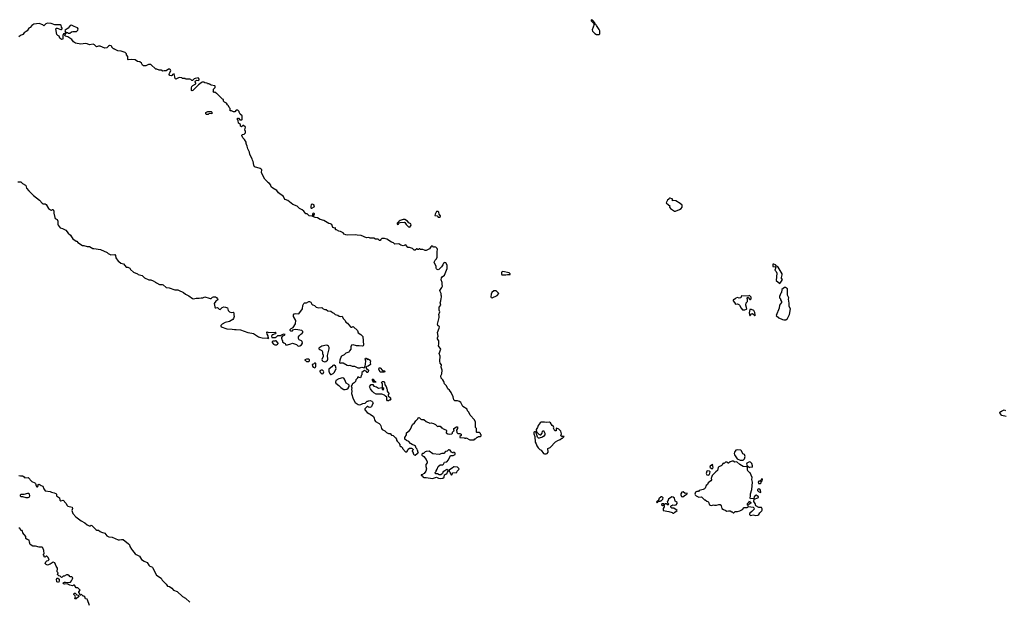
# Model space of a CAD drawing. Extents: x 2029662 to 2246637, y 225654 to 401419.
# Tile 257 of 349: x 2152204 to 2171081, y 358561 to 369698. Entities that reach past the tile are written whole.
import ezdxf

# ---------------------------------------------------------------- set-up
doc = ezdxf.new("R2010")
doc.units = 0

msp = doc.modelspace()

# ---------------------------------------------------------------- linework, layer by layer
at = {"layer": '0CON20XD'}
for points in [[(2160242, 363482), (2160241, 363535), (2160216, 363575), (2160214, 363595), (2160228, 363625), (2160217, 363697), (2160249, 363781), (2160250, 363805), (2160220, 363835), (2160216, 363855), (2160247, 363987), (2160247, 364013), (2160238, 364045), (2160257, 364095), (2160247, 364127), (2160247, 364183), (2160278, 364225), (2160264, 364264), (2160280, 364305), (2160281, 364349), (2160292, 364375), (2160292, 364395), (2160283, 364417), (2160287, 364447), (2160262, 364482), (2160257, 364503), (2160300, 364560), (2160308, 364585), (2160302, 364618), (2160303, 364655), (2160286, 364706), (2160291, 364745), (2160304, 364766), (2160347, 364795), (2160399, 364925), (2160402, 364985), (2160383, 365025), (2160372, 365035), (2160355, 365039), (2160329, 365025), (2160317, 364995), (2160288, 364955), (2160237, 364905), (2160225, 364902), (2160208, 364908), (2160195, 364918), (2160189, 364935), (2160190, 364965), (2160152, 365045), (2160168, 365085), (2160196, 365114), (2160209, 365145), (2160206, 365254), (2160212, 365292), (2160205, 365310), (2160182, 365332), (2160162, 365338), (2160135, 365330), (2160128, 365348), (2160105, 365358), (2160085, 365340), (2160059, 365301), (2159995, 365270), (2159975, 365270), (2159965, 365280), (2159935, 365288), (2159885, 365290), (2159875, 365300), (2159865, 365300), (2159855, 365290), (2159835, 365290), (2159825, 365300), (2159815, 365300), (2159785, 365280), (2159765, 365280), (2159737, 365307), (2159675, 365330), (2159645, 365330), (2159605, 365380), (2159555, 365360), (2159513, 365373), (2159475, 365400), (2159395, 365390), (2159370, 365415), (2159335, 365430), (2159245, 365490), (2159195, 365500), (2159145, 365500), (2159122, 365478), (2159120, 365465), (2159105, 365460), (2159075, 365490), (2159025, 365488), (2158996, 365506), (2158925, 365508), (2158895, 365518), (2158854, 365514), (2158748, 365558), (2158675, 365563), (2158635, 365573), (2158485, 365568), (2158455, 365571), (2158426, 365586), (2158405, 365612), (2158355, 365638), (2158325, 365642), (2158275, 365670), (2158265, 365670), (2158260, 365675), (2158258, 365708), (2158245, 365700), (2158205, 365712), (2158188, 365768), (2158163, 365783), (2158131, 365789), (2158035, 365847), (2157965, 365866), (2157915, 365896), (2157871, 365901), (2157822, 365922), (2157820, 365930), (2157835, 365938), (2157856, 365965), (2157856, 365975), (2157845, 365984), (2157825, 365979), (2157816, 365965), (2157820, 365930), (2157805, 365928), (2157755, 365938), (2157715, 365972), (2157690, 365975), (2157653, 366023), (2157621, 366051), (2157565, 366078), (2157525, 366122), (2157442, 366152), (2157345, 366228), (2157295, 366248), (2157272, 366272), (2157259, 366309), (2157167, 366377), (2157135, 366422), (2157058, 366465), (2157028, 366495), (2157017, 366527), (2156996, 366556), (2156964, 366574), (2156955, 366590), (2156905, 366642), (2156878, 366685), (2156842, 366765), (2156843, 366815), (2156832, 366832), (2156814, 366844), (2156705, 366878), (2156691, 366905), (2156677, 366975), (2156664, 367004), (2156662, 367032), (2156614, 367115), (2156609, 367155), (2156578, 367218), (2156567, 367275), (2156549, 367305), (2156543, 367325), (2156547, 367347), (2156513, 367403), (2156482, 367435), (2156462, 367475), (2156472, 367498), (2156505, 367502), (2156530, 367525), (2156533, 367555), (2156520, 367585), (2156530, 367635), (2156495, 367670), (2156482, 367668), (2156455, 367640), (2156440, 367655), (2156438, 367688), (2156400, 367715), (2156390, 367765), (2156380, 367775), (2156382, 367808), (2156398, 367808), (2156425, 367780), (2156465, 367780), (2156470, 367785), (2156468, 367815), (2156472, 367825), (2156470, 367855), (2156432, 367885), (2156410, 367925), (2156410, 367935), (2156385, 367960), (2156355, 367960), (2156328, 367932), (2156305, 367930), (2156265, 367950), (2156243, 367953), (2156230, 367965), (2156240, 367975), (2156240, 367995), (2156220, 368015), (2156210, 368045), (2156190, 368065), (2156169, 368099), (2156130, 368115), (2156110, 368135), (2156110, 368165), (2156092, 368172), (2155985, 368280), (2155975, 368280), (2155948, 368308), (2155925, 368300), (2155912, 368312), (2155920, 368325), (2155920, 368365), (2155952, 368398), (2155952, 368422), (2155945, 368430), (2155875, 368440), (2155858, 368458), (2155845, 368460), (2155835, 368470), (2155805, 368470), (2155795, 368480), (2155755, 368488), (2155735, 368498), (2155705, 368497), (2155685, 368490), (2155631, 368449), (2155522, 368342), (2155505, 368333), (2155498, 368338), (2155499, 368391), (2155506, 368414), (2155524, 368436), (2155578, 368465), (2155582, 368475), (2155570, 368505), (2155574, 368526), (2155595, 368537), (2155635, 368534), (2155646, 368544), (2155647, 368555), (2155635, 368578), (2155625, 368582), (2155565, 368572), (2155547, 368563), (2155515, 368530), (2155505, 368530), (2155485, 368550), (2155465, 368560), (2155385, 368560), (2155375, 368570), (2155325, 368570), (2155315, 368580), (2155263, 368587), (2155198, 368558), (2155183, 368573), (2155168, 368658), (2155135, 368650), (2155125, 368630), (2155105, 368622), (2155085, 368630), (2155070, 368645), (2155075, 368670), (2155099, 368715), (2155096, 368735), (2155085, 368746), (2155054, 368746), (2155015, 368718), (2154975, 368720), (2154945, 368712), (2154917, 368727), (2154878, 368728), (2154835, 368748), (2154815, 368750), (2154715, 368840), (2154674, 368836), (2154625, 368810), (2154575, 368810), (2154557, 368827), (2154536, 368866), (2154505, 368892), (2154465, 368898), (2154416, 368926), (2154345, 368932), (2154285, 368930), (2154280, 368935), (2154280, 368995), (2154250, 369025), (2154250, 369045), (2154229, 369069), (2154146, 369096), (2154083, 369103), (2154022, 369132), (2154015, 369140), (2154005, 369140), (2153972, 369172), (2153970, 369185), (2153960, 369195), (2153925, 369200), (2153905, 369192), (2153875, 369160), (2153835, 369150), (2153745, 369188), (2153715, 369188), (2153678, 369178), (2153640, 369215), (2153615, 369228), (2153545, 369218), (2153495, 369238), (2153465, 369240), (2153375, 369227), (2153275, 369248), (2153238, 369275), (2153202, 369315), (2153125, 369368), (2153083, 369383), (2153070, 369395), (2153070, 369405), (2153080, 369415), (2153080, 369440), (2153095, 369440), (2153105, 369450), (2153125, 369450), (2153135, 369440), (2153165, 369440), (2153200, 369465), (2153225, 369473), (2153295, 369473), (2153317, 369495), (2153324, 369525), (2153315, 369543), (2153246, 369566), (2153195, 369593), (2153173, 369587), (2153130, 369535), (2153078, 369495), (2153072, 369485), (2153080, 369465), (2153080, 369440), (2153042, 369425), (2153032, 369395), (2153029, 369325), (2153005, 369317), (2152973, 369345), (2152963, 369383), (2152935, 369397), (2152919, 369415), (2152894, 369525), (2152904, 369536), (2152924, 369536), (2152995, 369510), (2153005, 369510), (2153015, 369520), (2153018, 369535), (2153008, 369555), (2153000, 369595), (2152985, 369602), (2152948, 369602), (2152875, 369600), (2152805, 369627), (2152735, 369629), (2152705, 369620), (2152665, 369580), (2152648, 369598), (2152575, 369626), (2152475, 369612), (2152434, 369585), (2152405, 369548), (2152376, 369534), (2152345, 369483), (2152290, 369445), (2152267, 369415), (2152222, 369398), (2152185, 369370)], [(2163315, 369412), (2163328, 369425), (2163328, 369485), (2163315, 369510), (2163260, 369585), (2163255, 369600), (2163232, 369622), (2163230, 369635), (2163212, 369652), (2163208, 369668), (2163192, 369672), (2163188, 369688), (2163162, 369698), (2163160, 369675), (2163208, 369628), (2163210, 369615), (2163220, 369605), (2163180, 369505), (2163186, 369476), (2163228, 369435), (2163265, 369412), (2163315, 369412)], [(2155785, 367880), (2155770, 367895), (2155775, 367918), (2155810, 367935), (2155835, 367940), (2155875, 367940), (2155890, 367925), (2155890, 367895), (2155885, 367890), (2155835, 367900), (2155815, 367882), (2155785, 367880)], [(2152165, 366590), (2152225, 366590), (2152258, 366555), (2152313, 366525), (2152323, 366515), (2152337, 366465), (2152377, 366415), (2152467, 366327), (2152585, 366237), (2152635, 366178), (2152655, 366168), (2152695, 366167), (2152712, 366155), (2152755, 366078), (2152795, 366050), (2152815, 366047), (2152835, 366056), (2152848, 366055), (2152860, 366025), (2152858, 365985), (2152877, 365905), (2152887, 365887), (2152920, 365865), (2152933, 365835), (2152932, 365775), (2152940, 365755), (2152980, 365705), (2153025, 365693), (2153089, 365659), (2153130, 365605), (2153178, 365565), (2153194, 365534)], [(2164775, 366024), (2164855, 366056), (2164884, 366075), (2164904, 366105), (2164902, 366142), (2164868, 366175), (2164785, 366222), (2164735, 366230), (2164722, 366222), (2164720, 366255), (2164715, 366260), (2164705, 366260), (2164677, 366277), (2164663, 366277), (2164650, 366265), (2164650, 366255), (2164622, 366235), (2164600, 366185), (2164640, 366145), (2164668, 366128), (2164663, 366105), (2164678, 366075), (2164758, 366025), (2164775, 366024)], [(2157795, 366080), (2157805, 366081), (2157850, 366110), (2157858, 366125), (2157846, 366146), (2157815, 366162), (2157794, 366155), (2157783, 366115), (2157787, 366087), (2157795, 366080)], [(2159685, 365718), (2159708, 365755), (2159700, 365785), (2159662, 365802), (2159640, 365835), (2159587, 365865), (2159556, 365864), (2159498, 365845), (2159480, 365835), (2159441, 365795), (2159440, 365775), (2159455, 365769), (2159467, 365775), (2159481, 365799), (2159495, 365808), (2159575, 365814), (2159590, 365805), (2159615, 365768), (2159660, 365725), (2159685, 365718)], [(2160255, 365913), (2160269, 365921), (2160274, 365935), (2160249, 365965), (2160241, 366005), (2160219, 366019), (2160195, 366017), (2160167, 365965), (2160163, 365943), (2160205, 365938), (2160225, 365913), (2160255, 365913)], [(2153194, 365534), (2153223, 365493), (2153285, 365450), (2153298, 365448), (2153320, 365425), (2153405, 365368), (2153435, 365368), (2153495, 365348), (2153545, 365347), (2153605, 365312), (2153625, 365308), (2153755, 365292), (2153880, 365235), (2153900, 365215), (2153948, 365188), (2154025, 365192), (2154038, 365175), (2154045, 365130), (2154090, 365065), (2154105, 365060), (2154145, 365028), (2154195, 365018), (2154243, 364953), (2154255, 364948), (2154275, 364950), (2154313, 364933), (2154328, 364905), (2154385, 364852), (2154462, 364822), (2154475, 364810), (2154551, 364791), (2154595, 364747), (2154678, 364705), (2154716, 364706), (2154765, 364689), (2154806, 364666), (2154825, 364648), (2154885, 364617), (2154935, 364620), (2154954, 364614), (2155015, 364564), (2155067, 364557), (2155175, 364514), (2155234, 364516), (2155248, 364508), (2155342, 364465), (2155381, 364431), (2155444, 364404), (2155515, 364350), (2155534, 364344), (2155585, 364356), (2155645, 364354), (2155685, 364363), (2155715, 364361), (2155755, 364381), (2155834, 364354), (2155855, 364352), (2155875, 364352), (2155900, 364375), (2155918, 364382), (2155955, 364382), (2155975, 364372), (2155998, 364345), (2156002, 364325), (2155962, 364299), (2155934, 364256), (2155942, 364192), (2155953, 364173), (2155965, 364169), (2155995, 364176), (2156025, 364144), (2156045, 364139), (2156085, 364176), (2156115, 364188), (2156147, 364187), (2156185, 364170), (2156200, 364120), (2156225, 364096), (2156256, 364084), (2156295, 364090), (2156310, 364075), (2156308, 364035), (2156317, 364005), (2156304, 363966), (2156290, 363945), (2156225, 363908), (2156145, 363891), (2156084, 363856), (2156063, 363835), (2156060, 363825), (2156068, 363805), (2156176, 363766), (2156275, 363764), (2156324, 363754), (2156355, 363757), (2156438, 363748), (2156575, 363697), (2156655, 363687), (2156685, 363678), (2156780, 363615), (2156804, 363606), (2156855, 363594), (2156955, 363590), (2156965, 363580), (2156980, 363595), (2156970, 363605), (2156970, 363635), (2156948, 363668), (2156940, 363705), (2156945, 363710), (2156978, 363698), (2157102, 363702), (2157120, 363685), (2157105, 363670), (2157083, 363667), (2157055, 363650), (2157045, 363650), (2157030, 363625), (2157035, 363600), (2157105, 363600), (2157115, 363610), (2157128, 363612), (2157155, 363640), (2157215, 363640), (2157225, 363650), (2157275, 363670), (2157288, 363652), (2157275, 363640), (2157242, 363628), (2157220, 363605), (2157220, 363585), (2157230, 363575), (2157230, 363555), (2157240, 363545), (2157242, 363522), (2157265, 363500), (2157295, 363490), (2157302, 363462), (2157335, 363460), (2157405, 363478), (2157435, 363492), (2157455, 363490), (2157508, 363465), (2157535, 363442), (2157555, 363437), (2157575, 363441), (2157605, 363461), (2157623, 363495), (2157618, 363525), (2157606, 363536), (2157562, 363555), (2157548, 363585), (2157550, 363615), (2157559, 363631), (2157596, 363664), (2157615, 363672), (2157632, 363695), (2157632, 363715), (2157616, 363736), (2157495, 363753), (2157458, 363752), (2157435, 363740), (2157415, 363720), (2157402, 363722), (2157390, 363735), (2157390, 363755), (2157410, 363775), (2157445, 363792), (2157494, 363866), (2157501, 363925), (2157456, 364005), (2157452, 364038), (2157467, 364053), (2157495, 364061), (2157555, 364057), (2157625, 364150), (2157633, 364215), (2157654, 364256), (2157664, 364266), (2157705, 364269), (2157745, 364290), (2157762, 364292), (2157785, 364280), (2157804, 364244), (2157825, 364228), (2157855, 364218), (2157885, 364183), (2157935, 364170), (2157995, 364178), (2158022, 364155), (2158055, 364140), (2158077, 364137), (2158112, 364112), (2158168, 364108), (2158202, 364082), (2158229, 364069), (2158250, 364045), (2158305, 364028), (2158328, 364008), (2158345, 364002), (2158385, 364008), (2158408, 363965), (2158442, 363925), (2158457, 363897), (2158490, 363875), (2158505, 363850), (2158555, 363802), (2158572, 363798), (2158595, 363812), (2158606, 363806), (2158682, 363735), (2158694, 363694), (2158745, 363658), (2158785, 363620), (2158796, 363454), (2158789, 363441), (2158775, 363433), (2158715, 363443), (2158664, 363444), (2158595, 363460), (2158565, 363458), (2158554, 363426), (2158554, 363375), (2158526, 363345), (2158515, 363318), (2158455, 363300), (2158425, 363268), (2158375, 363246), (2158364, 363235), (2158339, 363165), (2158333, 363113), (2158355, 363110), (2158365, 363118), (2158407, 363117), (2158485, 363071), (2158505, 363067), (2158535, 363072), (2158575, 363054), (2158625, 363054), (2158685, 363017), (2158725, 363018), (2158765, 363030), (2158805, 363022), (2158830, 363045), (2158837, 363145), (2158830, 363195), (2158835, 363208), (2158847, 363207), (2158858, 363198), (2158863, 363183), (2158885, 363190), (2158913, 363173), (2158928, 363145), (2158923, 363125), (2158930, 363085), (2158885, 363050), (2158862, 363048), (2158842, 363028), (2158850, 363005), (2158888, 362975), (2158887, 362945), (2158880, 362930), (2158865, 362930), (2158848, 362955), (2158815, 362972), (2158762, 362928), (2158760, 362885), (2158750, 362875), (2158745, 362840), (2158735, 362830), (2158713, 362833), (2158705, 362840), (2158682, 362838), (2158678, 362822), (2158648, 362792), (2158640, 362755), (2158619, 362731), (2158580, 362705), (2158575, 362690), (2158560, 362675), (2158572, 362635), (2158562, 362605), (2158570, 362575), (2158563, 362527), (2158596, 362425), (2158636, 362356), (2158695, 362318), (2158715, 362311), (2158745, 362314), (2158785, 362337), (2158827, 362343), (2158865, 362380), (2158885, 362380), (2158893, 362387), (2158925, 362392), (2158953, 362383), (2158970, 362365), (2158978, 362345), (2158952, 362295), (2158949, 362271), (2158915, 362258), (2158890, 362265), (2158875, 362280), (2158865, 362280), (2158820, 362235), (2158820, 362215), (2158863, 362163), (2158895, 362142), (2158925, 362132), (2158988, 362088), (2159002, 362055), (2159003, 362025), (2159012, 362012), (2159025, 361993), (2159095, 361950), (2159112, 361932), (2159129, 361905), (2159141, 361855), (2159153, 361835), (2159205, 361810), (2159235, 361782), (2159275, 361762), (2159305, 361758), (2159335, 361730), (2159365, 361720), (2159408, 361678), (2159430, 361655), (2159430, 361635), (2159440, 361615), (2159478, 361578), (2159480, 361565), (2159490, 361555), (2159492, 361522), (2159502, 361512), (2159518, 361508), (2159540, 361485), (2159540, 361475), (2159602, 361412), (2159625, 361410), (2159640, 361425), (2159652, 361458), (2159675, 361480), (2159715, 361480), (2159730, 361475), (2159750, 361455), (2159750, 361445), (2159730, 361425), (2159730, 361415), (2159738, 361408), (2159752, 361365), (2159765, 361350), (2159785, 361348), (2159822, 361378), (2159838, 361382), (2159850, 361395), (2159840, 361405), (2159840, 361425), (2159830, 361435), (2159825, 361460), (2159802, 361482), (2159792, 361515), (2159775, 361532), (2159728, 361548), (2159695, 361570), (2159665, 361610), (2159620, 361625), (2159590, 361655), (2159590, 361685), (2159622, 361738), (2159620, 361775), (2159679, 361821), (2159696, 361844), (2159732, 361935), (2159775, 361962), (2159800, 362005), (2159835, 362040), (2159845, 362060), (2159865, 362068), (2159893, 362033), (2159905, 362028), (2159955, 362028), (2159999, 361989), (2160068, 361958), (2160095, 361962), (2160135, 361950), (2160175, 361930), (2160215, 361892), (2160235, 361900), (2160265, 361900), (2160292, 361872), (2160305, 361870), (2160325, 361850), (2160375, 361830), (2160388, 361815), (2160380, 361775), (2160414, 361754), (2160435, 361748), (2160488, 361752), (2160500, 361765), (2160500, 361785), (2160525, 361810), (2160540, 361815), (2160530, 361825), (2160530, 361855), (2160575, 361890), (2160595, 361890), (2160600, 361885), (2160600, 361855), (2160580, 361825), (2160582, 361782), (2160605, 361760), (2160645, 361760), (2160670, 361745), (2160668, 361722), (2160640, 361705), (2160642, 361682), (2160725, 361680), (2160735, 361670), (2160755, 361670), (2160765, 361680), (2160835, 361640), (2160865, 361638), (2160915, 361640), (2160932, 361658), (2160945, 361660), (2160975, 361690), (2160985, 361690), (2160995, 361700), (2161040, 361705), (2161050, 361715), (2161050, 361735), (2161040, 361745), (2161038, 361758), (2161018, 361778), (2160965, 361780), (2160960, 361785), (2160960, 361855), (2160940, 361875), (2160942, 361975), (2160922, 362025), (2160838, 362115), (2160815, 362170), (2160790, 362195), (2160780, 362225), (2160697, 362277), (2160658, 362355), (2160638, 362375), (2160595, 362390), (2160548, 362388), (2160530, 362405), (2160517, 362465), (2160479, 362545), (2160445, 362590), (2160410, 362615), (2160385, 362673), (2160345, 362712), (2160334, 362755), (2160315, 362792), (2160282, 362825), (2160279, 362865), (2160294, 362905), (2160301, 362975), (2160287, 363035), (2160289, 363075), (2160268, 363108), (2160258, 363145), (2160267, 363245), (2160249, 363295), (2160276, 363375), (2160236, 363445), (2160242, 363482)], [(2166775, 364640), (2166798, 364662), (2166806, 364685), (2166830, 364715), (2166812, 364725), (2166806, 364736), (2166806, 364756), (2166823, 364805), (2166822, 364825), (2166745, 364952), (2166715, 364970), (2166695, 364996), (2166665, 365008), (2166645, 365006), (2166640, 364995), (2166641, 364961), (2166687, 364957), (2166700, 364945), (2166680, 364895), (2166708, 364865), (2166722, 364835), (2166708, 364698), (2166775, 364640)], [(2161525, 364802), (2161555, 364810), (2161608, 364812), (2161610, 364825), (2161590, 364845), (2161466, 364866), (2161442, 364855), (2161439, 364825), (2161450, 364805), (2161525, 364802)], [(2166855, 363938), (2166895, 363944), (2166926, 363965), (2166965, 364041), (2166981, 364155), (2166958, 364195), (2166955, 364260), (2166940, 364335), (2166947, 364365), (2166927, 364415), (2166926, 364535), (2166885, 364562), (2166865, 364562), (2166816, 364524), (2166810, 364465), (2166798, 364452), (2166773, 364387), (2166770, 364365), (2166790, 364345), (2166790, 364325), (2166810, 364295), (2166810, 364275), (2166768, 364222), (2166764, 364165), (2166708, 364025), (2166755, 363982), (2166825, 363947), (2166855, 363938)], [(2161265, 364364), (2161358, 364405), (2161390, 364445), (2161337, 364497), (2161295, 364498), (2161258, 364465), (2161244, 364436), (2161236, 364385), (2161245, 364367), (2161265, 364364)], [(2166105, 364133), (2166136, 364144), (2166143, 364155), (2166124, 364225), (2166132, 364265), (2166155, 364290), (2166160, 364305), (2166160, 364335), (2166150, 364345), (2166150, 364365), (2166155, 364370), (2166168, 364368), (2166205, 364330), (2166215, 364330), (2166228, 364345), (2166230, 364375), (2166195, 364410), (2166165, 364398), (2166045, 364400), (2166027, 364363), (2165995, 364358), (2165965, 364368), (2165932, 364358), (2165915, 364340), (2165905, 364340), (2165884, 364316), (2165884, 364305), (2165911, 364271), (2165925, 364242), (2165965, 364245), (2165988, 364238), (2166004, 364224), (2166034, 364165), (2166064, 364135), (2166105, 364133)], [(2166305, 364020), (2166307, 364035), (2166295, 364080), (2166278, 364118), (2166235, 364140), (2166202, 364138), (2166186, 364075), (2166194, 364035), (2166201, 364025), (2166211, 364025), (2166235, 364054), (2166255, 364064), (2166295, 364023), (2166305, 364020)], [(2157095, 363460), (2157125, 363463), (2157148, 363472), (2157160, 363485), (2157160, 363495), (2157118, 363538), (2157105, 363540), (2157095, 363530), (2157055, 363530), (2157045, 363520), (2157042, 363505), (2157068, 363475), (2157095, 363460)], [(2158055, 363138), (2158075, 363142), (2158105, 363170), (2158112, 363185), (2158106, 363256), (2158121, 363335), (2158138, 363385), (2158137, 363407), (2158123, 363433), (2158105, 363448), (2158085, 363454), (2157998, 363435), (2157940, 363395), (2157940, 363385), (2157955, 363370), (2157995, 363352), (2158009, 363329), (2158010, 363295), (2158023, 363265), (2158023, 363237), (2157998, 363182), (2158002, 363162), (2158018, 363148), (2158055, 363138)], [(2157745, 363140), (2157760, 363155), (2157760, 363175), (2157745, 363188), (2157705, 363188), (2157670, 363175), (2157670, 363165), (2157685, 363160), (2157705, 363140), (2157745, 363140)], [(2157865, 363022), (2157878, 363035), (2157880, 363055), (2157880, 363105), (2157875, 363110), (2157855, 363110), (2157837, 363093), (2157810, 363085), (2157815, 363050), (2157830, 363035), (2157865, 363022)], [(2158175, 362893), (2158215, 362913), (2158236, 362934), (2158272, 363005), (2158256, 363055), (2158235, 363071), (2158225, 363073), (2158208, 363065), (2158185, 363038), (2158133, 362997), (2158132, 362955), (2158142, 362915), (2158160, 362895), (2158175, 362893)], [(2159195, 362940), (2159115, 362940), (2159087, 362995), (2159095, 363020), (2159115, 363018), (2159162, 362972), (2159200, 362965), (2159206, 362954), (2159195, 362940)], [(2158005, 362908), (2158025, 362910), (2158032, 362942), (2158028, 362955), (2158006, 362976), (2157985, 362978), (2157960, 362965), (2157958, 362955), (2157965, 362940), (2157985, 362918), (2158005, 362908)], [(2158445, 362603), (2158476, 362614), (2158499, 362631), (2158520, 362665), (2158520, 362685), (2158505, 362702), (2158464, 362724), (2158447, 362755), (2158434, 362804), (2158415, 362822), (2158395, 362826), (2158325, 362810), (2158265, 362777), (2158259, 362745), (2158267, 362725), (2158325, 362682), (2158360, 362640), (2158385, 362621), (2158420, 362605), (2158445, 362603)], [(2159275, 362390), (2159255, 362390), (2159240, 362405), (2159240, 362455), (2159214, 362474), (2159196, 362496), (2159145, 362517), (2159075, 362512), (2159037, 362517), (2158995, 362542), (2158961, 362575), (2158929, 362619), (2158912, 362655), (2158915, 362670), (2158945, 362698), (2158975, 362698), (2158996, 362666), (2159045, 362654), (2159085, 362630), (2159150, 362640), (2159154, 362604), (2159175, 362598), (2159188, 362615), (2159188, 362625), (2159150, 362640), (2159158, 362655), (2159161, 362701), (2159158, 362715), (2159140, 362735), (2159155, 362758), (2159190, 362755), (2159197, 362747), (2159206, 362696), (2159230, 362665), (2159240, 362615), (2159250, 362605), (2159250, 362575), (2159280, 362525), (2159280, 362515), (2159270, 362505), (2159270, 362485), (2159310, 362445), (2159310, 362425), (2159320, 362415), (2159308, 362402), (2159285, 362400), (2159275, 362390)], [(2159025, 362743), (2158980, 362745), (2158980, 362765), (2158963, 362795), (2158970, 362805), (2158985, 362800), (2158992, 362772), (2159005, 362772), (2159025, 362760), (2159030, 362745), (2159025, 362743)], [(2171115, 362087), (2171033, 362103), (2170998, 362145), (2170995, 362170), (2171025, 362192), (2171075, 362212), (2171105, 362202)], [(2162295, 361372), (2162315, 361380), (2162337, 361403), (2162330, 361475), (2162375, 361492), (2162475, 361598), (2162523, 361627), (2162567, 361643), (2162595, 361670), (2162608, 361672), (2162640, 361705), (2162615, 361710), (2162608, 361702), (2162595, 361700), (2162580, 361715), (2162588, 361755), (2162580, 361805), (2162540, 361845), (2162498, 361862), (2162488, 361845), (2162488, 361812), (2162464, 361814), (2162440, 361865), (2162442, 361885), (2162438, 361895), (2162413, 361915), (2162382, 361965), (2162364, 361976), (2162305, 361972), (2162265, 361980), (2162202, 361978), (2162182, 361968), (2162143, 361915), (2162130, 361875), (2162108, 361835), (2162110, 361795), (2162159, 361749), (2162185, 361732), (2162195, 361732), (2162218, 361765), (2162230, 361805), (2162245, 361820), (2162270, 361765), (2162270, 361735), (2162252, 361708), (2162225, 361688), (2162165, 361670), (2162152, 361672), (2162133, 361693), (2162120, 361735), (2162110, 361745), (2162108, 361778), (2162095, 361790), (2162075, 361792), (2162062, 361785), (2162063, 361755), (2162080, 361705), (2162084, 361594), (2162105, 361560), (2162118, 361525), (2162147, 361485), (2162174, 361454), (2162199, 361439), (2162245, 361380), (2162265, 361372), (2162295, 361372)], [(2160265, 360896), (2160315, 360904), (2160340, 360925), (2160350, 360965), (2160365, 360980), (2160395, 360990), (2160403, 361017), (2160420, 361035), (2160418, 361048), (2160395, 361070), (2160365, 361058), (2160356, 361044), (2160335, 361030), (2160325, 361030), (2160310, 360995), (2160275, 360970), (2160245, 360970), (2160215, 360990), (2160175, 360990), (2160170, 361015), (2160187, 361033), (2160188, 361045), (2160207, 361075), (2160225, 361128), (2160265, 361158), (2160315, 361160), (2160330, 361175), (2160345, 361210), (2160390, 361215), (2160422, 361255), (2160465, 361340), (2160515, 361340), (2160550, 361355), (2160550, 361385), (2160538, 361398), (2160525, 361400), (2160518, 361392), (2160505, 361390), (2160498, 361398), (2160485, 361400), (2160455, 361440), (2160445, 361440), (2160435, 361450), (2160425, 361450), (2160397, 361423), (2160367, 361413), (2160335, 361378), (2160295, 361378), (2160245, 361358), (2160125, 361373), (2160055, 361420), (2159994, 361416), (2159975, 361408), (2159945, 361380), (2159925, 361378), (2159912, 361365), (2159912, 361342), (2159949, 361319), (2159995, 361262), (2160018, 361215), (2160018, 361195), (2159990, 361165), (2159990, 361125), (2160000, 361085), (2159988, 361035), (2159960, 360995), (2159915, 360970), (2159902, 360968), (2159900, 360955), (2159918, 360948), (2159938, 360925), (2159955, 360917), (2159995, 360917), (2160115, 360900), (2160195, 360922), (2160232, 360905), (2160265, 360896)], [(2166015, 361248), (2166075, 361250), (2166097, 361273), (2166112, 361318), (2166097, 361355), (2166065, 361373), (2166043, 361425), (2166028, 361438), (2165965, 361450), (2165935, 361438), (2165906, 361405), (2165900, 361375), (2165909, 361349), (2165962, 361275), (2166015, 361248)], [(2160485, 360960), (2160500, 360985), (2160502, 361008), (2160585, 361010), (2160593, 361037), (2160625, 361070), (2160630, 361085), (2160595, 361112), (2160535, 361122), (2160525, 361120), (2160497, 361093), (2160460, 361075), (2160440, 361055), (2160440, 361035), (2160450, 361025), (2160460, 360985), (2160485, 360960)], [(2166315, 360186), (2166355, 360192), (2166376, 360204), (2166393, 360237), (2166433, 360275), (2166440, 360290), (2166438, 360315), (2166424, 360344), (2166375, 360343), (2166315, 360372), (2166305, 360420), (2166280, 360455), (2166287, 360503), (2166358, 360525), (2166367, 360533), (2166366, 360546), (2166345, 360568), (2166325, 360578), (2166301, 360569), (2166284, 360546), (2166278, 360512), (2166215, 360510), (2166208, 360518), (2166217, 360565), (2166214, 360606), (2166243, 360685), (2166250, 360825), (2166238, 360875), (2166247, 360915), (2166210, 361005), (2166195, 361010), (2166150, 361055), (2166160, 361065), (2166160, 361105), (2166148, 361118), (2166075, 361130), (2166010, 361165), (2165955, 361220), (2165915, 361212), (2165885, 361230), (2165865, 361230), (2165823, 361217), (2165795, 361190), (2165785, 361190), (2165765, 361210), (2165735, 361210), (2165707, 361183), (2165695, 361190), (2165682, 361188), (2165670, 361155), (2165655, 361140), (2165605, 361118), (2165594, 361106), (2165585, 361050), (2165547, 361023), (2165482, 360955), (2165470, 360915), (2165460, 360905), (2165460, 360895), (2165470, 360885), (2165465, 360870), (2165456, 360854), (2165400, 360815), (2165390, 360785), (2165365, 360760), (2165346, 360714), (2165333, 360697), (2165306, 360684), (2165233, 360667), (2165215, 360650), (2165183, 360647), (2165163, 360637), (2165150, 360595), (2165153, 360583), (2165170, 360565), (2165225, 360538), (2165277, 360547), (2165322, 360502), (2165335, 360490), (2165345, 360490), (2165375, 360460), (2165398, 360458), (2165412, 360442), (2165428, 360395), (2165440, 360385), (2165465, 360381), (2165505, 360390), (2165525, 360383), (2165565, 360383), (2165605, 360400), (2165635, 360400), (2165652, 360372), (2165663, 360325), (2165695, 360300), (2165732, 360292), (2165758, 360268), (2165795, 360278), (2165827, 360277), (2165855, 360260), (2165865, 360260), (2165885, 360240), (2165895, 360240), (2165918, 360262), (2165965, 360263), (2166012, 360278), (2166060, 360305), (2166095, 360340), (2166142, 360338), (2166175, 360362), (2166266, 360346), (2166281, 360335), (2166282, 360308), (2166243, 360265), (2166203, 360235), (2166193, 360215), (2166196, 360205), (2166215, 360189), (2166265, 360201), (2166315, 360186)], [(2165485, 361087), (2165495, 361092), (2165499, 361115), (2165489, 361139), (2165492, 361162), (2165485, 361167), (2165444, 361135), (2165437, 361115), (2165465, 361090), (2165485, 361087)], [(2166195, 361110), (2166205, 361118), (2166245, 361112), (2166256, 361125), (2166255, 361140), (2166237, 361185), (2166215, 361208), (2166193, 361217), (2166145, 361190), (2166140, 361175), (2166143, 361153), (2166182, 361112), (2166195, 361110)], [(2152187, 360957), (2152218, 360948), (2152255, 360948), (2152289, 360929), (2152305, 360910), (2152365, 360918), (2152437, 360837), (2152495, 360812), (2152509, 360799), (2152522, 360755), (2152535, 360740), (2152545, 360740), (2152560, 360755), (2152560, 360785), (2152575, 360790), (2152613, 360763), (2152645, 360752), (2152665, 360700), (2152693, 360663), (2152785, 360648), (2152815, 360633), (2152865, 360623), (2152897, 360607), (2152907, 360597), (2152912, 360562), (2152968, 360525), (2152972, 360482), (2152995, 360470), (2153035, 360480), (2153086, 360426), (2153111, 360381), (2153128, 360368), (2153208, 360345), (2153218, 360325), (2153203, 360285), (2153223, 360225), (2153281, 360161), (2153380, 360085), (2153455, 360048), (2153495, 360008), (2153535, 359988), (2153552, 359988), (2153575, 360000), (2153587, 359997), (2153665, 359918), (2153685, 359908), (2153715, 359907), (2153745, 359878), (2153770, 359865), (2153835, 359848), (2153877, 359797), (2153913, 359777), (2153975, 359773), (2154094, 359724), (2154115, 359721), (2154155, 359730), (2154185, 359726), (2154292, 359645), (2154308, 359625), (2154314, 359594), (2154350, 359545), (2154364, 359514), (2154418, 359455), (2154435, 359438), (2154498, 359405), (2154540, 359345), (2154592, 359312), (2154649, 359289), (2154678, 359235), (2154700, 359215), (2154735, 359202), (2154748, 359188), (2154828, 359045), (2154913, 358983), (2154935, 358948), (2155015, 358872), (2155040, 358835), (2155078, 358828), (2155122, 358795), (2155152, 358755), (2155225, 358728), (2155322, 358632), (2155385, 358602), (2155465, 358522)], [(2165405, 360962), (2165428, 360975), (2165443, 361025), (2165430, 361040), (2165395, 361047), (2165379, 361035), (2165364, 360994), (2165375, 360968), (2165405, 360962)], [(2166405, 360800), (2166418, 360815), (2166422, 360838), (2166438, 360855), (2166442, 360875), (2166435, 360900), (2166410, 360860), (2166392, 360848), (2166375, 360847), (2166360, 360825), (2166365, 360803), (2166405, 360800)], [(2152365, 360533), (2152385, 360540), (2152396, 360564), (2152390, 360595), (2152377, 360607), (2152355, 360608), (2152285, 360588), (2152225, 360590), (2152210, 360575), (2152212, 360562), (2152225, 360550), (2152255, 360552), (2152324, 360534), (2152365, 360533)], [(2164745, 360230), (2164761, 360249), (2164810, 360285), (2164745, 360330), (2164705, 360330), (2164690, 360345), (2164690, 360365), (2164702, 360378), (2164715, 360380), (2164725, 360390), (2164765, 360388), (2164790, 360395), (2164810, 360415), (2164810, 360435), (2164773, 360463), (2164755, 360518), (2164735, 360538), (2164705, 360548), (2164642, 360498), (2164630, 360465), (2164620, 360455), (2164622, 360432), (2164650, 360405), (2164638, 360392), (2164622, 360392), (2164605, 360410), (2164585, 360410), (2164565, 360400), (2164555, 360410), (2164515, 360410), (2164510, 360395), (2164525, 360382), (2164545, 360390), (2164560, 360375), (2164560, 360355), (2164540, 360325), (2164540, 360285), (2164647, 360267), (2164712, 360242), (2164725, 360230), (2164745, 360230)], [(2164915, 360544), (2164966, 360584), (2164988, 360592), (2164998, 360605), (2164998, 360618), (2164965, 360612), (2164925, 360642), (2164895, 360634), (2164881, 360605), (2164882, 360582), (2164892, 360552), (2164915, 360544)], [(2166405, 360630), (2166410, 360635), (2166407, 360673), (2166395, 360692), (2166375, 360702), (2166360, 360695), (2166350, 360685), (2166350, 360665), (2166370, 360645), (2166405, 360630)], [(2164425, 360430), (2164440, 360445), (2164440, 360460), (2164485, 360460), (2164492, 360468), (2164505, 360470), (2164535, 360500), (2164540, 360525), (2164529, 360539), (2164515, 360547), (2164500, 360545), (2164460, 360505), (2164460, 360495), (2164440, 360460), (2164425, 360460), (2164410, 360445), (2164425, 360430)], [(2166165, 360380), (2166160, 360385), (2166160, 360415), (2166188, 360452), (2166195, 360470), (2166202, 360452), (2166220, 360435), (2166220, 360425), (2166180, 360400), (2166165, 360380)], [(2153543, 358463), (2153505, 358570), (2153495, 358580), (2153465, 358590), (2153450, 358625), (2153435, 358640), (2153422, 358642), (2153397, 358667), (2153385, 358670), (2153375, 358660), (2153362, 358662), (2153350, 358695), (2153340, 358705), (2153340, 358725), (2153360, 358755), (2153348, 358768), (2153317, 358797), (2153285, 358800), (2153255, 358850), (2153235, 358850), (2153228, 358842), (2153215, 358840), (2153165, 358852), (2153115, 358878), (2153065, 358868), (2153050, 358875), (2153040, 358895), (2153063, 358907), (2153085, 358910), (2153145, 358902), (2153175, 358910), (2153197, 358933), (2153218, 358975), (2153220, 358995), (2153205, 359010), (2153173, 359013), (2153145, 359040), (2153135, 359040), (2153125, 359050), (2153103, 359047), (2153055, 359022), (2153038, 359022), (2153017, 359003), (2153005, 359000), (2152977, 359027), (2152955, 359030), (2152930, 359055), (2152940, 359085), (2152922, 359105), (2152927, 359177), (2152903, 359213), (2152875, 359280), (2152845, 359290), (2152785, 359252), (2152735, 359238), (2152710, 359245), (2152690, 359265), (2152704, 359296), (2152725, 359318), (2152750, 359325), (2152768, 359345), (2152745, 359390), (2152725, 359410), (2152712, 359408), (2152695, 359390), (2152672, 359392), (2152670, 359415), (2152660, 359425), (2152660, 359445), (2152670, 359455), (2152668, 359515), (2152650, 359565), (2152632, 359582), (2152575, 359582), (2152505, 359600), (2152458, 359598), (2152404, 359634), (2152392, 359675), (2152386, 359716), (2152348, 359728), (2152320, 359745), (2152320, 359785), (2152263, 359853), (2152258, 359888), (2152248, 359898), (2152232, 359902), (2152220, 359915), (2152218, 359928), (2152205, 359940), (2152185, 359950)], [(2152945, 358902), (2152913, 358915), (2152912, 358965), (2152925, 358990), (2152938, 358988), (2152960, 358965), (2152960, 358925), (2152957, 358913), (2152945, 358902)], [(2153265, 358590), (2153260, 358595), (2153272, 358625), (2153270, 358645), (2153243, 358675), (2153242, 358685), (2153253, 358697), (2153270, 358695), (2153290, 358675), (2153293, 358663), (2153325, 358660), (2153340, 358645), (2153338, 358632), (2153285, 358592), (2153265, 358590)]]:
    msp.add_lwpolyline(points, dxfattribs=at)

doc.saveas('drawing.dxf')
